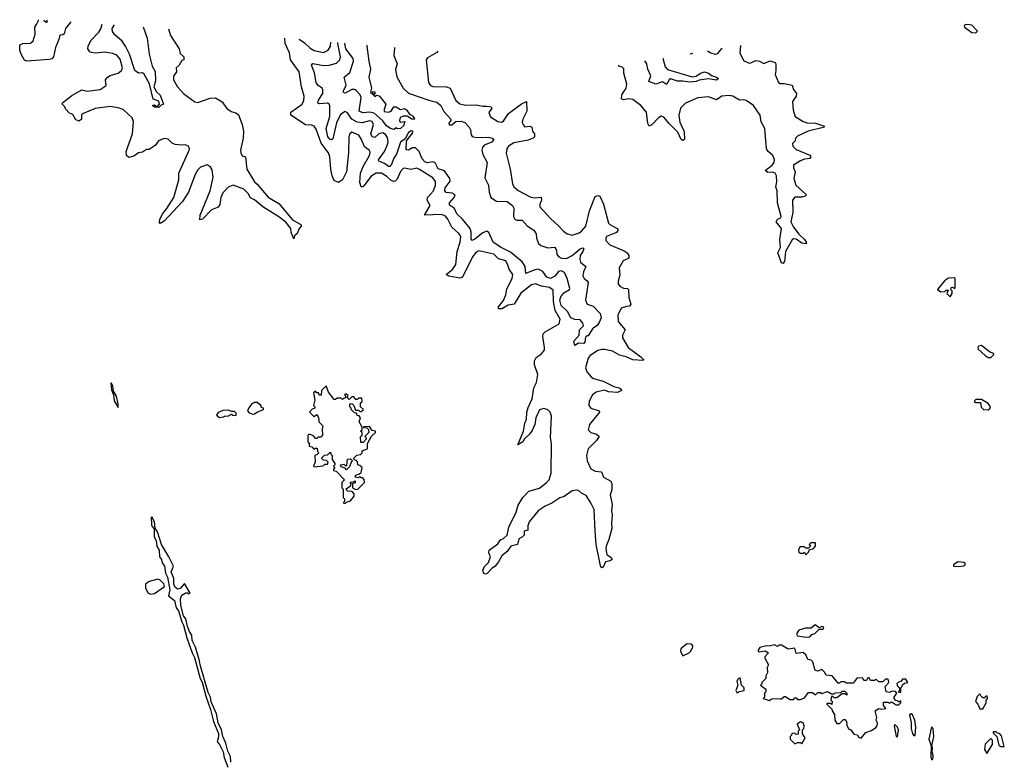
# Model space of a CAD drawing. Extents: x 2494106 to 2685573, y 758056 to 915185.
# Tile 355 of 507: x 2606536 to 2613825, y 907541 to 913031. Entities that reach past the tile are written whole.
import ezdxf

# ---------------------------------------------------------------- set-up
doc = ezdxf.new("R2010")
doc.units = 0

msp = doc.modelspace()

# ---------------------------------------------------------------- linework, layer by layer
at = {"layer": '0CON05XD'}
for points in [[(2606914, 913014.4), (2606875, 912966.2), (2606864.3, 912925.7), (2606855, 912918), (2606833.9, 912916.1), (2606826.6, 912883.4), (2606800.6, 912825), (2606785.8, 912755), (2606775, 912742), (2606755, 912735.8), (2606585, 912722.9), (2606572.6, 912732.6), (2606545.8, 912775), (2606535.8, 912805), (2606536.7, 912845), (2606560, 912855), (2606615, 912856.7), (2606636, 912874), (2606650.9, 912925), (2606647.5, 912975), (2606660.6, 912995), (2606676.1, 913026.1), (2606675.4, 913031)], [(2606713.8, 913028.4), (2606713.8, 913025), (2606735, 913012), (2606742.5, 913015), (2606737.7, 913026.7)], [(2607637.2, 912963.9), (2607652, 912915), (2607716.2, 912815), (2607725, 912780), (2607750, 912755), (2607750, 912735), (2607735, 912730), (2607716.4, 912693.6), (2607694.1, 912675.9), (2607696.7, 912645), (2607675, 912612.5), (2607673.3, 912585), (2607705, 912534.3), (2607751.9, 912481.9), (2607832.4, 912422.4), (2607855, 912417.5), (2607945, 912451.2), (2607985, 912453.8), (2608035, 912422.5), (2608067, 912377), (2608101.7, 912351.7), (2608135, 912342.5), (2608155, 912327.5), (2608182.5, 912255), (2608192.5, 912205), (2608190, 912155), (2608170, 912065), (2608172.5, 912045), (2608183.6, 912023.6), (2608207.5, 912015), (2608217.5, 911925), (2608275, 911830), (2608294.2, 911814.2), (2608375, 911716.2), (2608455, 911670), (2608555, 911550), (2608617.5, 911515), (2608622.5, 911505), (2608604.3, 911485.7), (2608591.2, 911448.8), (2608570, 911430), (2608565, 911410), (2608546.2, 911455), (2608542, 911485), (2608505, 911532), (2608455, 911570.8), (2608335, 911646.2), (2608275, 911696.7), (2608245, 911711.2), (2608228, 911745), (2608195, 911777.1), (2608115, 911805.7), (2608078.3, 911791.7), (2608040.2, 911749.8), (2608024.3, 911715), (2608017.1, 911662.9), (2608005, 911642.5), (2607955, 911624.2), (2607888.8, 911555), (2607868.3, 911548.3), (2607871.9, 911585), (2607945.4, 911764.6), (2607967.1, 911865), (2607960.3, 911920.3), (2607945.5, 911945.5), (2607924.3, 911955.7), (2607875, 911939.2), (2607855, 911920), (2607835.5, 911885), (2607786.5, 911753.5), (2607741.1, 911685), (2607605, 911540), (2607575, 911523.3), (2607570.5, 911530.5), (2607574.5, 911555), (2607594.5, 911595.5), (2607626.1, 911633.9), (2607676.7, 911715), (2607714, 911845), (2607714.2, 911895), (2607790, 912065), (2607792.5, 912075), (2607785, 912096), (2607760, 912105), (2607735, 912102.9), (2607686.8, 912106.8), (2607665, 912118), (2607635, 912146.2), (2607605, 912152), (2607562.5, 912135), (2607539.3, 912100.7), (2607495, 912070), (2607475, 912070), (2607445, 912050), (2607415, 912046.7), (2607380, 912020), (2607345, 912010.8), (2607327.5, 912025), (2607323.1, 912055), (2607371.2, 912185), (2607377.7, 912277.7), (2607368.8, 912305), (2607305, 912363.8), (2607275, 912376), (2607205, 912388.8), (2607095, 912374), (2607000, 912335), (2606992.5, 912327.5), (2606993.3, 912295), (2606975, 912280), (2606950.5, 912290.5), (2606928.3, 912328.3), (2606905, 912340), (2606875, 912370), (2606870, 912385), (2606850, 912405), (2606852.5, 912415), (2606921.2, 912468.8), (2606995, 912512.5), (2607035, 912502.5), (2607132.5, 912515), (2607176.7, 912545), (2607170, 912585), (2607186.7, 912605), (2607205, 912617.1), (2607263.9, 912636.1), (2607290.6, 912655), (2607297.3, 912675), (2607278.5, 912738.5), (2607255, 912767.5), (2607225, 912780.8), (2607165, 912790.6), (2607095, 912784.2), (2607067.3, 912787.3), (2607054.1, 912794.1), (2607041.2, 912815), (2607042, 912835), (2607061.9, 912878.1), (2607120.9, 912939.1), (2607136.7, 912963.3), (2607146.2, 912998.2)], [(2607449.7, 912977), (2607478.9, 912895), (2607493.6, 912775), (2607517.7, 912687.7), (2607538.3, 912648.3), (2607541.7, 912578.3), (2607530, 912535), (2607548, 912498), (2607575, 912472.5), (2607600, 912405), (2607582.5, 912397.5), (2607565, 912380), (2607535, 912382.5), (2607520, 912395), (2607535, 912400), (2607545, 912390), (2607558.3, 912391.7), (2607570, 912405), (2607567, 912427), (2607523, 912443), (2607496.7, 912556.7), (2607457, 912627), (2607445, 912636.7), (2607415, 912634), (2607388.8, 912655), (2607348.6, 912775), (2607319.4, 912835), (2607295, 912872.5), (2607240, 912920), (2607222.5, 912942.5), (2607221.5, 912965), (2607237.7, 912991.8)], [(2613615, 912933.3), (2613626.7, 912945), (2613585, 912990), (2613555, 912996), (2613535, 912992.5), (2613527.5, 912985), (2613530, 912975), (2613585, 912936.7), (2613615, 912933.3)], [(2609631.1, 912797.4), (2609622.9, 912787.1), (2609555, 912748.8), (2609543.8, 912735), (2609563.3, 912565), (2609576.2, 912545), (2609595, 912536.9), (2609695, 912532.9), (2609723.3, 912523.3), (2609763.8, 912433.8), (2609795, 912408.1), (2609835, 912399.4), (2609915, 912400.7), (2609965, 912390.4), (2609995, 912391.9), (2610026.7, 912385), (2610030, 912375), (2610008.8, 912345), (2610021.3, 912311.3), (2610075, 912278), (2610105, 912272.5), (2610120.8, 912285), (2610155, 912335.7), (2610251.2, 912408.8), (2610286.7, 912425), (2610291.2, 912355), (2610260, 912295), (2610255, 912272.5), (2610262.2, 912252.2), (2610275, 912238.8), (2610313, 912243), (2610326.7, 912235), (2610333.3, 912205), (2610346.2, 912185), (2610346.7, 912165), (2610336.1, 912153.9), (2610301.1, 912138.9), (2610195, 912120), (2610155.6, 912095), (2610141.1, 912075), (2610137.9, 912042.1), (2610166.9, 911925), (2610183.5, 911815), (2610193.9, 911793.9), (2610225, 911766.7), (2610315, 911719.4), (2610345, 911711.4), (2610397.1, 911717.1), (2610399.2, 911695), (2610386.2, 911665), (2610386.2, 911645), (2610465, 911558.6), (2610525.7, 911505.7), (2610561.2, 911465), (2610590, 911445), (2610627, 911437), (2610676.6, 911453.4), (2610694.4, 911465), (2610727, 911503), (2610754.5, 911615.5), (2610795, 911722.5), (2610815, 911730), (2610830, 911725), (2610856.7, 911665), (2610895.7, 911525), (2610903.9, 911513.9), (2610960, 911485), (2610966.7, 911475), (2610953.3, 911456.7), (2610881.2, 911425), (2610874.2, 911415), (2610876, 911396), (2610905, 911364), (2611010.3, 911320.3), (2611032, 911305), (2611045.8, 911285), (2611044.2, 911265.8), (2611003.7, 911246.3), (2610974.2, 911195), (2610978.3, 911141.7), (2610965.8, 911095), (2610967.5, 911075), (2610978.7, 911058.7), (2611005, 911044.4), (2611035, 911041.2), (2611044, 911034), (2611044.6, 910974.6), (2611060.8, 910925), (2611049.4, 910910.6), (2611027.3, 910907.3), (2610988.8, 910895), (2610964.4, 910845), (2610967, 910797), (2611017.5, 910735), (2610997.5, 910695), (2610997.5, 910675), (2611040.6, 910605), (2611135, 910535.6), (2611153.3, 910515), (2611151.7, 910508.3), (2611075, 910513.5), (2611025.5, 910535.5), (2610977.2, 910547.2), (2610925, 910577.5), (2610865, 910590), (2610845, 910590.6), (2610815, 910581.1), (2610760, 910545), (2610744.3, 910525), (2610725.6, 910455), (2610735.4, 910425.4), (2610766.6, 910386.6), (2610784.6, 910374.6), (2610855, 910354.3), (2610935, 910315.8), (2610975, 910305.8), (2610988, 910295), (2610990, 910285), (2610961.7, 910271.7), (2610895.7, 910275.7), (2610865, 910288.5), (2610804, 910275), (2610775.5, 910254.5), (2610752.6, 910207.4), (2610750, 910175), (2610765, 910156), (2610825, 910136), (2610828, 910125), (2610753.1, 910035), (2610744, 909995), (2610763.8, 909975), (2610805, 909962.9), (2610826, 909945), (2610806.9, 909915), (2610743.3, 909855), (2610732.5, 909805), (2610735.7, 909765), (2610765, 909706.7), (2610795, 909690), (2610843, 909683), (2610856.7, 909645), (2610912.5, 909615), (2610920, 909595), (2610918.3, 909551.7), (2610906.7, 909515), (2610923, 909443), (2610916, 909395), (2610921.9, 909365), (2610916.9, 909305), (2610920.5, 909265), (2610897.4, 909182.6), (2610877.1, 909135), (2610875.6, 909115), (2610882.7, 909072.7), (2610915, 909050), (2610921.2, 909035), (2610907.5, 909025), (2610872, 909018), (2610855, 908977.5), (2610845, 908973.3), (2610835, 908987.5), (2610802.7, 909145), (2610797.2, 909247.2), (2610787.5, 909405), (2610765, 909454.2), (2610729.4, 909509.4), (2610696, 909525), (2610672.5, 909545), (2610655, 909548.6), (2610627, 909543), (2610567.8, 909502.2), (2610535, 909492.5), (2610475, 909452.5), (2610425, 909430.6), (2610375, 909394.2), (2610307.5, 909315), (2610297.5, 909285), (2610298.3, 909251.7), (2610270, 909245), (2610270, 909215), (2610258.3, 909201.7), (2610231.7, 909188.3), (2610220, 909145), (2610171.2, 909135), (2610145.5, 909094.5), (2610105, 909062.5), (2610081.3, 909018.7), (2610055, 908985.8), (2610031.1, 908968.9), (2609997.8, 908932.2), (2609985, 908926.9), (2609970.9, 908930.9), (2609964.3, 908955), (2609975.9, 908984.1), (2610007.1, 909012.9), (2610020.8, 909055), (2610010, 909085), (2610011.4, 909105), (2610075, 909151.2), (2610095, 909181.2), (2610118.7, 909191.3), (2610144.3, 909215), (2610156.7, 909275), (2610211.1, 909385), (2610225, 909436.7), (2610261.2, 909495), (2610305, 909540), (2610385, 909564.2), (2610435, 909605.8), (2610454.4, 909625.6), (2610471.1, 909675), (2610471.8, 909895), (2610466.2, 909935), (2610471.9, 910095), (2610462, 910125), (2610445, 910143.8), (2610415, 910152.5), (2610385, 910143.3), (2610356, 910085), (2610350, 910035), (2610329.7, 909990.3), (2610312, 909965), (2610271.9, 909928.1), (2610261.2, 909905), (2610223.3, 909885), (2610265.5, 909984.5), (2610274.5, 910045.5), (2610286.9, 910075), (2610289.2, 910125), (2610299.1, 910160.9), (2610329.2, 910225), (2610342.5, 910305), (2610362.5, 910345), (2610371.2, 910405), (2610348, 910475), (2610348, 910505), (2610360.3, 910529.7), (2610395.5, 910554.5), (2610420, 910585), (2610421.9, 910605), (2610407.5, 910685), (2610411.9, 910705), (2610425, 910720), (2610530, 910780), (2610537.8, 910815), (2610499.2, 910879.2), (2610488.4, 910945), (2610485, 911029.2), (2610457.6, 911047.6), (2610398.5, 911058.5), (2610355, 911075.6), (2610325, 911068.9), (2610245, 911006.5), (2610195.4, 910924.6), (2610152.4, 910917.6), (2610105, 910889.5), (2610081.1, 910891.1), (2610081.1, 910905), (2610118, 910952), (2610135.3, 910995), (2610142.4, 911037.6), (2610181.8, 911115), (2610185.5, 911145.5), (2610159.5, 911185), (2610149.6, 911215), (2610134.3, 911245), (2610081.2, 911261.2), (2610044.7, 911294.7), (2609935, 911320.6), (2609915, 911309.4), (2609887.5, 911275), (2609815, 911124.2), (2609795, 911118.6), (2609713.3, 911133.3), (2609693.3, 911145), (2609738.9, 911181.1), (2609765, 911218), (2609774.1, 911315), (2609797.7, 911385), (2609801.1, 911425), (2609790, 911445), (2609735, 911496), (2609705.5, 911555), (2609685, 911577.9), (2609655, 911587.8), (2609533, 911583), (2609574.2, 911655), (2609552.9, 911695), (2609554.3, 911715), (2609600.5, 911765), (2609613.6, 911805), (2609614.5, 911834.5), (2609595, 911861.1), (2609496.7, 911923.3), (2609475, 911932), (2609435, 911922), (2609385, 911932.5), (2609375, 911929.2), (2609355, 911906.2), (2609329.7, 911850.3), (2609315, 911835.7), (2609305, 911834.2), (2609285, 911841.4), (2609255, 911870.9), (2609215.3, 911895.3), (2609175, 911894.5), (2609135, 911870), (2609085, 911803.3), (2609075, 911793.3), (2609065, 911793.3), (2609054.4, 911825), (2609060, 911895), (2609078.8, 911945), (2609126.7, 912025), (2609130.9, 912050.9), (2609124.2, 912065), (2609089.1, 912089.1), (2609066.5, 912145), (2609046.1, 912176.1), (2608995, 912198), (2608978.8, 912185), (2608972.9, 912165), (2608968.9, 912045), (2608955.4, 911905), (2608924.6, 911845.4), (2608895, 911825.8), (2608865, 911841.4), (2608848.1, 911875), (2608838.2, 911925), (2608832.5, 912015), (2608823.1, 912045), (2608805, 912068.2), (2608767, 912117), (2608730, 912220), (2608715, 912244), (2608695, 912251.4), (2608652, 912252), (2608543.3, 912325), (2608542.3, 912347.7), (2608628.1, 912405), (2608638.3, 912431.7), (2608641.1, 912465), (2608621.9, 912535), (2608604.3, 912645), (2608541.4, 912735), (2608533.3, 912785), (2608502.2, 912855), (2608498.1, 912895.2)], [(2608601.4, 912886.3), (2608611.4, 912881.4), (2608645, 912858.6), (2608685, 912819.4), (2608715, 912803.3), (2608785, 912788.9), (2608820, 912805), (2608836.1, 912833.9), (2608840.4, 912865.7)], [(2609314, 912824.8), (2609309.5, 912820.5), (2609306.2, 912765), (2609330.8, 912705), (2609317.7, 912662.3), (2609327.7, 912607.7), (2609373.9, 912523.9), (2609415, 912486.5), (2609564.6, 912434.6), (2609625, 912420), (2609654.3, 912395), (2609675, 912352), (2609726.7, 912295), (2609727.5, 912285), (2609713.3, 912265), (2609715, 912253.3), (2609735, 912253.8), (2609765, 912278), (2609805, 912280.8), (2609830.3, 912270.3), (2609864.3, 912234.3), (2609874, 912215), (2609877.5, 912177.5), (2609886.7, 912166.7), (2609915, 912160), (2610005, 912161.1), (2610034.4, 912154.4), (2610045.7, 912145.7), (2610032, 912125), (2609975, 912102.5), (2609962.2, 912085), (2609957.8, 912065), (2609963.4, 912033.4), (2609995.7, 911975), (2609980.5, 911860.5), (2610007.5, 911805), (2610012, 911755), (2610023.8, 911715), (2610065, 911687.5), (2610144.3, 911684.3), (2610183.3, 911655), (2610193.8, 911635), (2610192.5, 911575), (2610201.2, 911555), (2610215, 911548), (2610255, 911546), (2610293.8, 911505), (2610343.2, 911473.2), (2610359.2, 911445), (2610360.8, 911415), (2610376, 911375), (2610395, 911360), (2610445, 911343.1), (2610495, 911346), (2610505.6, 911335.6), (2610509.2, 911320.8), (2610512.7, 911292.7), (2610526.7, 911275), (2610545.8, 911265.8), (2610585, 911263.1), (2610625, 911285.5), (2610685, 911334.2), (2610705, 911341.2), (2610711.2, 911335), (2610705.6, 911315), (2610684.5, 911285.5), (2610681.9, 911255), (2610688, 911235), (2610726.7, 911205), (2610710, 911165), (2610706, 911135), (2610714.4, 911114.4), (2610737.7, 911097.7), (2610743.8, 911085), (2610723.8, 910955), (2610736.7, 910925), (2610780.7, 910910.7), (2610832, 910855), (2610840.8, 910825), (2610825, 910790), (2610811.7, 910768.3), (2610776.7, 910743.3), (2610745, 910690), (2610735, 910690), (2610725, 910680), (2610720, 910645), (2610712.5, 910635), (2610673.6, 910636.4), (2610645, 910620), (2610638.3, 910651.7), (2610677.5, 910695), (2610680, 910735), (2610710, 910765), (2610704, 910785), (2610685, 910809.2), (2610645, 910810.6), (2610615, 910824.4), (2610591.1, 910871.1), (2610544.1, 910915), (2610534.8, 910954.8), (2610541.3, 910978.7), (2610565, 911010), (2610605, 911033.8), (2610608.6, 911041.4), (2610589.6, 911115), (2610570, 911160), (2610545, 911171.5), (2610525, 911167.3), (2610498.4, 911131.6), (2610465, 911116.2), (2610437.1, 911125), (2610408, 911168), (2610375, 911184.5), (2610349.4, 911180.6), (2610282.5, 911152.5), (2610278.8, 911205), (2610255, 911239.5), (2610169.9, 911309.9), (2610095, 911346.9), (2610040, 911385), (2610008, 911455), (2609995, 911466), (2609965, 911454), (2609905, 911405.6), (2609885, 911396.2), (2609878.6, 911408.6), (2609879.3, 911459.3), (2609871.9, 911485), (2609815, 911554), (2609770.8, 911595), (2609754.3, 911634.3), (2609717.6, 911657.6), (2609717.5, 911675), (2609752.5, 911715), (2609760, 911735), (2609736.7, 911746.7), (2609692.7, 911752.7), (2609682.9, 911765), (2609685, 911786.2), (2609722.5, 911835), (2609720, 911855), (2609681.1, 911911.1), (2609635, 911926), (2609610.5, 911970.5), (2609595, 911979.4), (2609555, 911970.9), (2609535, 911977.8), (2609515, 912001.4), (2609493.5, 912055), (2609465, 912081.5), (2609445, 912082.2), (2609415, 912066.2), (2609396.7, 912066.7), (2609398.8, 912135), (2609445, 912191.2), (2609445.7, 912205), (2609435, 912208.6), (2609414.5, 912195), (2609389.7, 912150.3), (2609355, 912123.8), (2609324.2, 912035), (2609304.7, 912005.3), (2609286.9, 911953.1), (2609276.3, 911943.7), (2609265, 911943.5), (2609236.6, 911966.6), (2609195, 911984.3), (2609192.9, 911992.9), (2609237.5, 912055), (2609254.3, 912095), (2609263.2, 912125), (2609259.3, 912159.3), (2609245, 912182.1), (2609225, 912193.8), (2609193.9, 912186.1), (2609165, 912158.6), (2609145, 912164.3), (2609134.6, 912185), (2609154.4, 912255), (2609145, 912276.7), (2609125, 912283.3), (2609072.2, 912267.8), (2609035, 912271.5), (2608994.8, 912294.8), (2608961.5, 912341.5), (2608945, 912350.8), (2608911.3, 912328.7), (2608881.8, 912268.2), (2608855, 912150), (2608845, 912141.2), (2608835, 912143.8), (2608815.8, 912165), (2608803.8, 912225), (2608831.2, 912315), (2608830.6, 912395), (2608826.5, 912406.5), (2608815, 912412.5), (2608755, 912408.8), (2608744.2, 912414.2), (2608748.6, 912435), (2608778.9, 912485), (2608780.8, 912510.8), (2608774.2, 912524.2), (2608745, 912543.8), (2608731.4, 912565), (2608717.6, 912637.6), (2608696.4, 912693.6), (2608705, 912705.7), (2608785, 912691.8), (2608826.3, 912693.7), (2608880.3, 912709.7), (2608906.9, 912735), (2608911.5, 912755), (2608891.4, 912855), (2608891.6, 912861.3)], [(2609106.3, 912842.7), (2609106.1, 912835), (2609119.5, 912725), (2609133.8, 912665), (2609121.1, 912605), (2609139.2, 912525), (2609133.3, 912495), (2609150, 912480), (2609150, 912500), (2609165, 912496), (2609165, 912480), (2609150, 912480), (2609165, 912462.5), (2609177, 912473), (2609196.3, 912466.3), (2609247.5, 912405), (2609233.6, 912366.4), (2609235, 912352.5), (2609265, 912346.7), (2609287, 912353), (2609305, 912386.2), (2609322.5, 912385), (2609355, 912366.7), (2609385, 912373.8), (2609398.8, 912365), (2609420.7, 912330.7), (2609445, 912320), (2609456.7, 912305), (2609457.5, 912295), (2609440, 912295), (2609405, 912317.5), (2609373.6, 912316.4), (2609352.5, 912307.5), (2609347.5, 912285), (2609353.3, 912273.3), (2609386.4, 912276.4), (2609378, 912245), (2609355, 912226.2), (2609332.5, 912222.5), (2609325, 912230), (2609305, 912217.5), (2609275, 912227.1), (2609250.8, 912245), (2609223, 912283), (2609159.1, 912339.1), (2609125, 912345.8), (2609075, 912341.2), (2609050, 912355), (2609064, 912455), (2609057.5, 912475), (2609027.9, 912507.9), (2609014.3, 912514.3), (2608995, 912513.1), (2608945, 912488), (2608933, 912493), (2608932.9, 912505), (2608953, 912547), (2608938.8, 912605), (2608980.6, 912639.4), (2609007.1, 912725), (2609003.8, 912745), (2608950.4, 912815), (2608943.2, 912856.8)], [(2611871.8, 912840), (2611866.1, 912786.1), (2611895, 912730), (2611935, 912710), (2611948.8, 912711.2), (2611985, 912730), (2612012.5, 912725), (2612045, 912706.7), (2612092.7, 912727.3), (2612128.8, 912715), (2612134.2, 912704.2), (2612133.9, 912656.1), (2612127.5, 912625), (2612153.3, 912565), (2612165, 912558.8), (2612195, 912558.9), (2612255, 912546.2), (2612264.3, 912514.3), (2612285.6, 912485.6), (2612284, 912465), (2612256.2, 912425), (2612261.7, 912361.7), (2612277.5, 912315), (2612335, 912277.1), (2612365, 912268.1), (2612427.5, 912265), (2612487.5, 912245), (2612493.3, 912235), (2612373.4, 912206.6), (2612295, 912170), (2612280, 912155), (2612276.2, 912133.8), (2612257.5, 912115), (2612260, 912095), (2612285, 912071.2), (2612385, 912027.5), (2612393.8, 912015), (2612385, 912004), (2612345, 911997.8), (2612315, 911985.6), (2612264, 911955), (2612263.8, 911935), (2612276.2, 911905), (2612266.2, 911855), (2612280.8, 911805), (2612360, 911735), (2612350, 911725), (2612325, 911717.5), (2612275, 911717.5), (2612257.5, 911695), (2612258.9, 911605), (2612244.2, 911535), (2612264.6, 911494.6), (2612304.5, 911444.5), (2612345.7, 911405), (2612358.8, 911385), (2612359.3, 911370.7), (2612325, 911377.5), (2612285, 911406.2), (2612265, 911408), (2612255, 911402), (2612204.4, 911315), (2612198.1, 911241.9), (2612185, 911227.5), (2612175, 911230), (2612149.4, 911305), (2612167.1, 911345), (2612164.4, 911405), (2612175.6, 911485), (2612137.1, 911535), (2612145, 911553.8), (2612171.2, 911565), (2612174, 911575), (2612147.1, 911675), (2612142.5, 911765), (2612134.2, 911795), (2612142, 911832), (2612139.4, 911875), (2612128.8, 911895), (2612108.3, 911901.7), (2612075, 911900.8), (2612053.8, 911915), (2612105.7, 911955), (2612121.4, 911975), (2612124.4, 911995), (2612111.9, 912025), (2612076.5, 912056.5), (2612065.3, 912075.3), (2612053.3, 912225), (2612024, 912275), (2612018.6, 912325), (2611967.3, 912395), (2611915, 912432.2), (2611895, 912438.1), (2611865, 912435.7), (2611815, 912464.3), (2611785, 912470.8), (2611735, 912464.3), (2611695, 912437.1), (2611635, 912461.1), (2611556.6, 912453.4), (2611465, 912412.5), (2611426.9, 912375), (2611414.7, 912325.3), (2611423.4, 912273.4), (2611454.3, 912204.3), (2611458, 912145), (2611445, 912136.2), (2611433.1, 912145), (2611407.5, 912197.5), (2611343.6, 912263.6), (2611305, 912310), (2611285, 912315.8), (2611264.5, 912305.5), (2611215, 912252), (2611195, 912242), (2611185, 912262.5), (2611175, 912347.5), (2611135, 912396), (2611075, 912441.5), (2611045, 912445.4), (2611005, 912438.6), (2610991.2, 912445), (2610994.7, 912475), (2611025.7, 912525), (2611030.6, 912555), (2611007.8, 912635), (2611007.3, 912667.3), (2610995, 912680), (2610975, 912686.2), (2610969.7, 912694)], [(2611498.6, 912779.6), (2611505, 912777.5), (2611519.4, 912783)], [(2611626.6, 912800.4), (2611652.5, 912785), (2611685, 912776.7), (2611705, 912780), (2611735, 912816.7), (2611735.5, 912818)], [(2611296.7, 912747), (2611315, 912681.2), (2611331.8, 912661.8), (2611515, 912608.1), (2611545, 912613.8), (2611576.7, 912635), (2611605, 912644), (2611635, 912635.6), (2611657.3, 912617.3), (2611695, 912606.2), (2611710, 912595), (2611695, 912584), (2611635, 912594), (2611567.1, 912582.9), (2611545, 912573.3), (2611495, 912569.4), (2611445, 912576.9), (2611404.4, 912575.6), (2611355, 912594.4), (2611343.2, 912586.8), (2611325, 912552.5), (2611295, 912570), (2611245, 912554.3), (2611193.8, 912573.8), (2611207.8, 912615), (2611187.1, 912665), (2611178.6, 912705), (2611164.2, 912725.5)], [(2613425, 910980), (2613440, 911005), (2613440, 911025), (2613430, 911035), (2613431.7, 911048.3), (2613445, 911050), (2613455, 911040), (2613460, 911045), (2613460, 911115), (2613455, 911120), (2613413, 911117), (2613381.7, 911098.3), (2613330, 911035), (2613355, 911017.5), (2613385, 911020), (2613395, 911030), (2613408.3, 911028.3), (2613400, 911005), (2613425, 910980)], [(2613725, 910530), (2613748.3, 910551.7), (2613745, 910560), (2613715, 910572.5), (2613655, 910620), (2613633.3, 910615), (2613628.8, 910605), (2613632.7, 910592.7), (2613684.1, 910544.1), (2613705, 910530), (2613725, 910530)], [(2607265, 910160), (2607266, 910185), (2607253.3, 910245), (2607230.7, 910280.7), (2607225, 910320), (2607215, 910340), (2607210, 910340), (2607215, 910290), (2607231.2, 910255), (2607235, 910210), (2607265, 910160)], [(2608945, 909450), (2608955, 909460), (2608985, 909470), (2609012.5, 909505), (2609011.7, 909521.7), (2608998.3, 909538.3), (2608965, 909540), (2608950, 909555), (2608988.3, 909581.7), (2608990, 909595), (2608981.7, 909608.3), (2609005, 909610), (2609018.3, 909618.3), (2609018.3, 909601.7), (2609000, 909595), (2609000, 909565), (2609025, 909552.5), (2609040, 909555), (2609087.5, 909605), (2609087, 909627), (2609075, 909640), (2609065, 909640), (2609055, 909650), (2609045, 909640), (2609020, 909645), (2609025, 909660), (2609051.7, 909668.3), (2609065, 909680), (2609070, 909715), (2609055, 909730), (2609040, 909735), (2609037, 909757), (2609028.3, 909768.3), (2609011.7, 909771.7), (2609010, 909785), (2609031.7, 909808.3), (2609058.3, 909811.7), (2609070, 909825), (2609071.7, 909838.3), (2609110, 909855), (2609110, 909895), (2609140.7, 909949.3), (2609170, 909975), (2609170, 909985), (2609145, 909990), (2609125, 910020), (2609081.7, 910018.3), (2609081.7, 910011.7), (2609105, 910010), (2609118.3, 909998.3), (2609120, 909975), (2609090, 909945), (2609100, 909935), (2609100, 909925), (2609078.3, 909901.7), (2609061.7, 909901.7), (2609060, 909945), (2609070, 909955), (2609070, 909975), (2609060, 909985), (2609070, 909995), (2609070, 910015), (2609050, 910055), (2609060, 910085), (2609048.3, 910098.3), (2609035, 910100), (2609028.3, 910118.3), (2609015, 910120), (2608990, 910145), (2608990, 910155), (2608980, 910165), (2608980, 910185), (2608985, 910190), (2608998.3, 910188.3), (2609010, 910175), (2609021.7, 910141.7), (2609045, 910140), (2609055, 910130), (2609065, 910130), (2609080, 910145), (2609060, 910165), (2609060, 910195), (2609070, 910205), (2609068.3, 910228.3), (2609045, 910230), (2609035, 910220), (2609025, 910220), (2609008.3, 910238.3), (2608995, 910240), (2608975, 910220), (2608960, 910235), (2608968.3, 910248.3), (2608955, 910260), (2608945, 910260), (2608940, 910255), (2608950, 910245), (2608945, 910230), (2608935, 910230), (2608925, 910220), (2608915, 910230), (2608885, 910230), (2608875, 910220), (2608865, 910220), (2608823, 910273), (2608805, 910320), (2608770, 910285), (2608768.3, 910251.7), (2608751.7, 910251.7), (2608748.3, 910268.3), (2608735, 910270), (2608725, 910280), (2608711.7, 910268.3), (2608720, 910215), (2608710, 910175), (2608720, 910165), (2608720, 910155), (2608701.7, 910148.3), (2608682.5, 910125), (2608713, 910093), (2608738.3, 910108.3), (2608750, 910075), (2608750, 910055), (2608780, 910025), (2608775, 910000), (2608777.5, 909955), (2608765, 909940), (2608745, 909940), (2608735, 909930), (2608725, 909930), (2608711.7, 909951.7), (2608685, 909960), (2608675, 909960), (2608668.3, 909951.7), (2608670, 909905), (2608680, 909895), (2608680, 909875), (2608698.3, 909868.3), (2608715, 909850), (2608725, 909860), (2608738.3, 909858.3), (2608740, 909835), (2608750, 909825), (2608738.3, 909811.7), (2608720, 909805), (2608722.5, 909755), (2608710, 909725), (2608715, 909720), (2608781.7, 909728.3), (2608795, 909740), (2608815, 909740), (2608820, 909755), (2608808.3, 909768.3), (2608785, 909770), (2608770, 909785), (2608791.7, 909808.3), (2608815, 909810), (2608831.7, 909828.3), (2608838.3, 909828.3), (2608840, 909815), (2608850, 909805), (2608850, 909775), (2608870, 909745), (2608870, 909735), (2608860, 909725), (2608870, 909715), (2608860, 909705), (2608860, 909695), (2608878.3, 909688.3), (2608940, 909625), (2608920, 909605), (2608920, 909565), (2608930, 909555), (2608930, 909495), (2608940, 909485), (2608940, 909465), (2608930, 909455), (2608945, 909450)], [(2613705, 910143.3), (2613718.3, 910151.7), (2613722.5, 910165), (2613705, 910190), (2613655, 910220), (2613615, 910220), (2613605, 910210), (2613602.5, 910205), (2613615, 910197.5), (2613648.3, 910198.3), (2613653, 910163), (2613670, 910145), (2613705, 910143.3)], [(2608015, 910087.5), (2608045, 910090), (2608053, 910097), (2608081.7, 910098.3), (2608105, 910110), (2608113, 910103), (2608135, 910100), (2608140, 910115), (2608125, 910130), (2608105, 910130), (2608081.7, 910141.7), (2608040.7, 910139.3), (2608005, 910122.5), (2607993.3, 910103.3), (2608015, 910087.5)], [(2608260.7, 910110.7), (2608275, 910112.5), (2608293.3, 910126.7), (2608340, 910145), (2608340, 910155), (2608325, 910160), (2608320, 910175), (2608295, 910196.7), (2608275, 910197.5), (2608253.6, 910186.4), (2608231.7, 910158.3), (2608222.5, 910135), (2608235, 910120), (2608260.7, 910110.7)], [(2608955, 909700), (2608945, 909710), (2608915, 909720), (2608910, 909735), (2608935, 909740), (2608945, 909730), (2608958.3, 909731.7), (2608961.7, 909778.3), (2608985, 909780), (2609000, 909765), (2608990, 909755), (2608978.3, 909721.7), (2608955, 909700)], [(2608098.6, 907535), (2608097.3, 907577.3), (2608076.2, 907616.2), (2608062.5, 907675), (2608038.6, 907725), (2608030, 907775), (2608006, 907825), (2607992.3, 907892.3), (2607952.5, 907982.5), (2607949.2, 908015), (2607931.4, 908051.4), (2607872, 908255), (2607868, 908285), (2607836.7, 908385), (2607812, 908435), (2607810, 908475), (2607792, 908502), (2607778.3, 908538.3), (2607766.2, 908595), (2607749.2, 908619.2), (2607728, 908695), (2607727, 908743), (2607735, 908770), (2607765, 908787.5), (2607777.5, 908787.5), (2607785, 908780), (2607797.5, 908785), (2607755, 908857.5), (2607725, 908820), (2607705, 908816.7), (2607683.8, 908833.8), (2607676.7, 908855), (2607676.7, 908895), (2607656.7, 908945), (2607673.3, 908985), (2607640, 909055), (2607586, 909146), (2607555, 909240), (2607538.3, 909268.3), (2607533.3, 909315), (2607515, 909350), (2607510, 909345), (2607512.5, 909295), (2607515, 909282.5), (2607532.5, 909262.5), (2607531.7, 909201.7), (2607546.7, 909175), (2607551.2, 909135), (2607568.8, 909105), (2607571.2, 909055), (2607586, 909036), (2607591.2, 909011.2), (2607606.7, 908985), (2607614.2, 908934.2), (2607631.2, 908905), (2607648.3, 908811.7), (2607637.5, 908765), (2607681.2, 908731.2), (2607695, 908677.5), (2607711.2, 908655), (2607735, 908572.5), (2607748, 908548), (2607772.5, 908455), (2607812.5, 908345), (2607830.8, 908310.8), (2607871.4, 908155), (2607887.3, 908127.3), (2607913.2, 908023.2), (2607949.2, 907925), (2607970, 907835), (2608006.9, 907746.9), (2608007.8, 907722.2), (2607997.5, 907685), (2608015.7, 907665.7), (2608042.4, 907612.4), (2608049.7, 907569.7), (2608077.9, 907497.9)], [(2612355, 909070), (2612375, 909090), (2612381.7, 909108.3), (2612410, 909115), (2612427.5, 909135), (2612428.3, 909158.3), (2612391.7, 909158.3), (2612380, 909145), (2612390, 909135), (2612375, 909120), (2612355, 909120), (2612345, 909130), (2612315, 909130), (2612310, 909125), (2612302.5, 909105), (2612305, 909090), (2612315, 909082.5), (2612337.5, 909082.5), (2612345, 909090), (2612355, 909070)], [(2613485, 908982.5), (2613525, 908987.5), (2613536.2, 908993.8), (2613536.2, 909005), (2613525, 909013.3), (2613481.2, 909018.8), (2613450, 908995), (2613450, 908985), (2613485, 908982.5)], [(2607505, 908778.8), (2607535, 908784), (2607607.5, 908835), (2607602.5, 908855), (2607575, 908882.5), (2607559.3, 908889.3), (2607495, 908873.3), (2607468.3, 908851.7), (2607467.5, 908825), (2607485, 908787.5), (2607505, 908778.8)], [(2612355, 908460), (2612385, 908462.5), (2612401.2, 908478.8), (2612422.5, 908487.5), (2612455, 908520), (2612485, 908520), (2612490, 908535), (2612475, 908540), (2612455, 908530), (2612425, 908552.5), (2612395, 908526.2), (2612354.1, 908525.9), (2612305, 908511.2), (2612287.5, 908485), (2612295, 908470), (2612355, 908460)], [(2611445, 908322.5), (2611492.5, 908345), (2611501.2, 908355), (2611520, 908385), (2611520, 908395), (2611508.3, 908408.3), (2611475, 908410), (2611430, 908375), (2611427.5, 908355), (2611445, 908322.5)], [(2612765, 907712.5), (2612800, 907755), (2612840.7, 907769.3), (2612875, 907792.5), (2612883.3, 907805), (2612886.7, 907825), (2612877.5, 907845), (2612882.5, 907865), (2612870, 907915), (2612895, 907932.5), (2612915, 907927.5), (2612948.3, 907931.7), (2612930, 907955), (2612931.7, 907978.3), (2612965, 907980), (2612975, 907970), (2612985, 907980), (2612995, 907980), (2613025, 907960), (2613045, 907960), (2613060, 907975), (2613058.3, 907988.3), (2613045, 907980), (2613035, 907990), (2613021.7, 907991.7), (2613010, 908005), (2613010, 908015), (2613030, 908045), (2613018.3, 908058.3), (2612995, 908060), (2612975, 908050), (2612950, 908055), (2612942.5, 908095), (2612970, 908125), (2612965, 908150), (2612945, 908150), (2612925, 908130), (2612895, 908130), (2612875, 908150), (2612865, 908140), (2612835, 908140), (2612825, 908160), (2612815, 908160), (2612805, 908140), (2612785, 908140), (2612777, 908157), (2612735, 908160), (2612705, 908120), (2612655, 908120), (2612645, 908130), (2612615, 908130), (2612605, 908120), (2612595, 908120), (2612550, 908175), (2612505, 908180), (2612495, 908200), (2612475, 908220), (2612445, 908207.5), (2612423.6, 908213.6), (2612408.3, 908278.3), (2612395, 908290), (2612370, 908295), (2612355, 908330), (2612337, 908347), (2612285, 908340), (2612275, 908380), (2612225, 908372.5), (2612175, 908400), (2612155, 908400), (2612145, 908390), (2612123, 908403), (2612085, 908393.3), (2612063.9, 908396.1), (2612015, 908383.3), (2612002, 908365), (2612003.9, 908353.9), (2612010.7, 908350.7), (2612055, 908360), (2612080, 908345), (2612052.5, 908315), (2612052.5, 908305), (2612080, 908255), (2612070, 908235), (2612071.7, 908198.3), (2612060, 908175), (2612060, 908155), (2612030, 908125), (2612030, 908115), (2612020, 908105), (2612060, 908075), (2612060, 908055), (2612050, 908045), (2612050, 908015), (2612040, 908005), (2612085, 907992.5), (2612105, 908002.5), (2612137, 908007), (2612165, 908002.5), (2612175, 908002.5), (2612195, 908020), (2612205, 908020), (2612238.3, 907998.3), (2612265, 908000), (2612275, 908010), (2612285, 908010), (2612295, 908000), (2612315, 908000), (2612345, 908010), (2612375, 908050), (2612405, 908050), (2612427.5, 908032.5), (2612445, 908050), (2612465, 908050), (2612475, 908042.5), (2612515, 908057.5), (2612545, 908040), (2612565, 908040), (2612573, 908047), (2612615, 908050), (2612625, 908060), (2612645, 908060), (2612660, 908045), (2612658.3, 908031.7), (2612645, 908040), (2612625, 908040), (2612585, 908010), (2612565, 908010), (2612555, 908020), (2612545, 908020), (2612540, 907995), (2612550, 907985), (2612548.3, 907961.7), (2612535, 907970), (2612510, 907970), (2612510, 907965), (2612550, 907925), (2612550, 907915), (2612567, 907887), (2612570, 907845), (2612585, 907820), (2612605, 907820), (2612635, 907850), (2612645, 907850), (2612657, 907837), (2612658.3, 907808.3), (2612671.7, 907781.7), (2612690, 907775), (2612711.7, 907741.7), (2612738.3, 907738.3), (2612745, 907720), (2612765, 907712.5)], [(2611855, 908050), (2611863, 908057), (2611900, 908065), (2611900, 908085), (2611880, 908105), (2611870, 908160), (2611855, 908152.5), (2611844, 908135), (2611852.5, 908105), (2611837.5, 908065), (2611845, 908050), (2611855, 908050)], [(2613055, 908050), (2613060, 908055), (2613060, 908085), (2613070, 908095), (2613071.7, 908108.3), (2613085, 908120), (2613110, 908125), (2613095, 908150), (2613071.7, 908148.3), (2613058.3, 908131.7), (2613041.7, 908128.3), (2613030, 908115), (2613031.7, 908101.7), (2613050, 908085), (2613050, 908065), (2613040, 908055), (2613055, 908050)], [(2613665, 907930), (2613690, 907975), (2613690, 907995), (2613700, 908005), (2613700, 908015), (2613695, 908026.7), (2613678.3, 908011.7), (2613665, 908010), (2613650, 908025), (2613645, 908040), (2613625, 908020), (2613612.5, 907985), (2613630, 907965), (2613645, 907930), (2613665, 907930)], [(2613155, 907731.2), (2613165, 907733.3), (2613169.6, 907795), (2613163.8, 907845), (2613145.7, 907885.7), (2613135, 907893.3), (2613124.3, 907885), (2613135.4, 907825), (2613134.7, 907785), (2613146, 907745), (2613155, 907731.2)], [(2612325, 907670), (2612350, 907715), (2612330, 907745), (2612330, 907775), (2612340, 907785), (2612342.5, 907805), (2612337, 907827), (2612315, 907832.5), (2612292.5, 907815), (2612310, 907775), (2612300, 907765), (2612298.3, 907741.7), (2612285, 907740), (2612275, 907750), (2612251.7, 907748.3), (2612250, 907735), (2612240, 907725), (2612240, 907705), (2612275, 907670), (2612295, 907680), (2612315, 907680), (2612325, 907670)], [(2613035, 907723.3), (2613042.5, 907775), (2613035, 907794), (2613015, 907813.3), (2613008.8, 907805), (2613024.2, 907725), (2613035, 907723.3)], [(2613285, 907552.5), (2613295, 907556.7), (2613298.9, 907575), (2613295, 907602.5), (2613290, 907605), (2613292.5, 907645), (2613287.5, 907655), (2613303.9, 907725), (2613298.6, 907785), (2613285, 907797.5), (2613265.5, 907705), (2613284.2, 907655), (2613280, 907575), (2613285, 907552.5)], [(2613825, 907650), (2613805, 907730), (2613788.3, 907748.3), (2613775, 907750), (2613765, 907760), (2613741.7, 907758.3), (2613741.7, 907751.7), (2613770, 907725), (2613785, 907660), (2613798.3, 907651.7), (2613825, 907650)], [(2613695, 907600), (2613737.5, 907665), (2613737, 907697), (2613725, 907710), (2613683, 907667), (2613678.3, 907628.3), (2613695, 907600)]]:
    msp.add_lwpolyline(points, dxfattribs=at)

doc.saveas('drawing.dxf')
